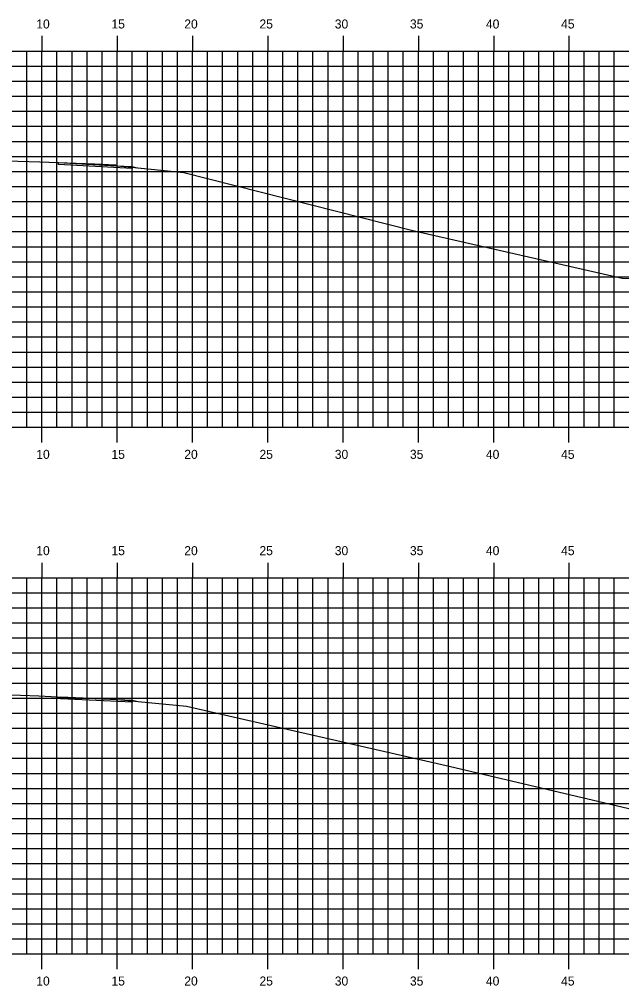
# Model space of a CAD drawing. Extents: x 1168600 to 1177589, y 610178 to 611246.
# Drawn here: x 1171300.2 to 1171340.2, y 610275.7 to 610339.9 of the extents above; entities that cross this region are included whole.
import ezdxf

# ---------------------------------------------------------------- set-up
doc = ezdxf.new("R2010")
doc.units = 0
for name, color, linetype in [('_Station Equation', 7, 'Continuous'), ('D_Roadway_Edge_TW', 7, 'Continuous'), ('D_Text_Standard', 7, 'Continuous'), ('H_V ANNOTATION', 7, 'Continuous'), ('MAJOR', 7, 'Continuous'), ('MINOR', 7, 'Continuous')]:
    doc.layers.add(name, color=color, linetype=linetype)

msp = doc.modelspace()

# ---------------------------------------------------------------- linework, layer by layer
at = {"layer": '_Station Equation'}
for points in [[(1171297.913, 610330.559), (1171301.592, 610330.435), (1171305.241, 610330.308), (1171306.627, 610330.243), (1171306.7, 610330.182), (1171307.458, 610330.112), (1171311.156, 610329.726), (1171326.379, 610325.878), (1171340.269, 610322.704), (1171345.783, 610322.488), (1171353.188, 610321.93), (1171361.741, 610321.187)], [(1171297.861, 610295.093), (1171301.543, 610294.957), (1171302.772, 610294.897), (1171306.758, 610294.712), (1171307.451, 610294.635), (1171311.342, 610294.26), (1171328.788, 610290.273), (1171344.476, 610286.584), (1171351.202, 610286.698), (1171360.303, 610285.999), (1171361.741, 610285.909)]]:
    msp.add_lwpolyline(points, dxfattribs=at)
at = {"layer": 'D_Roadway_Edge_TW'}
for points in [[(1171302.846, 610330.391), (1171306.7, 610330.182), (1171307.74, 610330.126), (1171307.74, 610330.001), (1171302.846, 610330.266), (1171302.846, 610330.391)], [(1171302.846, 610330.391), (1171306.7, 610330.182), (1171307.74, 610330.126), (1171307.74, 610330.001), (1171302.846, 610330.266), (1171302.846, 610330.391)], [(1171302.978, 610294.888), (1171306.758, 610294.712), (1171307.74, 610294.666), (1171307.74, 610294.541), (1171302.978, 610294.763), (1171302.978, 610294.888)], [(1171302.978, 610294.888), (1171306.758, 610294.712), (1171307.74, 610294.666), (1171307.74, 610294.541), (1171302.978, 610294.763), (1171302.978, 610294.888)]]:
    msp.add_lwpolyline(points, dxfattribs=at)
at = {"layer": 'D_Text_Standard'}
for points in [[(1171302.846, 610330.391), (1171305.298, 610330.256), (1171306.7, 610330.182), (1171307.071, 610330.163), (1171307.74, 610330.126), (1171308.036, 610330.052)], [(1171302.978, 610294.888), (1171306.473, 610294.725), (1171306.758, 610294.712), (1171307.668, 610294.67), (1171307.74, 610294.666), (1171308.124, 610294.571)]]:
    msp.add_lwpolyline(points, dxfattribs=at)
at = {"layer": 'MAJOR'}
for p, q in [((1171301.741, 610338.803), (1171301.741, 610337.801)), ((1171306.741, 610338.803), (1171306.741, 610337.801)), ((1171311.741, 610338.803), (1171311.741, 610337.801)), ((1171316.741, 610338.803), (1171316.741, 610337.801)), ((1171321.741, 610338.803), (1171321.741, 610337.801)), ((1171326.741, 610338.803), (1171326.741, 610337.801)), ((1171331.741, 610338.803), (1171331.741, 610337.801)), ((1171336.741, 610338.803), (1171336.741, 610337.801)), ((1171221.741, 610337.801), (1171361.741, 610337.801)), ((1171221.741, 610337.801), (1171361.741, 610337.801)), ((1171301.741, 610312.801), (1171301.741, 610337.801)), ((1171306.741, 610312.801), (1171306.741, 610337.801)), ((1171311.741, 610312.801), (1171311.741, 610337.801)), ((1171316.741, 610312.801), (1171316.741, 610337.801)), ((1171321.741, 610312.801), (1171321.741, 610337.801)), ((1171326.741, 610312.801), (1171326.741, 610337.801)), ((1171331.741, 610312.801), (1171331.741, 610337.801)), ((1171336.741, 610312.801), (1171336.741, 610337.801)), ((1171221.741, 610332.801), (1171361.741, 610332.801)), ((1171221.741, 610327.801), (1171361.741, 610327.801)), ((1171221.741, 610322.801), (1171361.741, 610322.801)), ((1171221.741, 610317.801), (1171361.741, 610317.801)), ((1171221.741, 610312.801), (1171361.741, 610312.801)), ((1171221.741, 610312.801), (1171361.741, 610312.801)), ((1171301.741, 610311.799), (1171301.741, 610312.801)), ((1171306.741, 610311.799), (1171306.741, 610312.801)), ((1171311.741, 610311.799), (1171311.741, 610312.801)), ((1171316.741, 610311.799), (1171316.741, 610312.801)), ((1171321.741, 610311.799), (1171321.741, 610312.801)), ((1171326.741, 610311.799), (1171326.741, 610312.801)), ((1171331.741, 610311.799), (1171331.741, 610312.801)), ((1171336.741, 610311.799), (1171336.741, 610312.801)), ((1171301.741, 610303.803), (1171301.741, 610302.801)), ((1171306.741, 610303.803), (1171306.741, 610302.801)), ((1171311.741, 610303.803), (1171311.741, 610302.801)), ((1171316.741, 610303.803), (1171316.741, 610302.801)), ((1171321.741, 610303.803), (1171321.741, 610302.801)), ((1171326.741, 610303.803), (1171326.741, 610302.801)), ((1171331.741, 610303.803), (1171331.741, 610302.801)), ((1171336.741, 610303.803), (1171336.741, 610302.801)), ((1171221.741, 610302.801), (1171361.741, 610302.801)), ((1171221.741, 610302.801), (1171361.741, 610302.801)), ((1171301.741, 610277.801), (1171301.741, 610302.801)), ((1171306.741, 610277.801), (1171306.741, 610302.801)), ((1171311.741, 610277.801), (1171311.741, 610302.801)), ((1171316.741, 610277.801), (1171316.741, 610302.801)), ((1171321.741, 610277.801), (1171321.741, 610302.801)), ((1171326.741, 610277.801), (1171326.741, 610302.801)), ((1171331.741, 610277.801), (1171331.741, 610302.801)), ((1171336.741, 610277.801), (1171336.741, 610302.801)), ((1171221.741, 610297.801), (1171361.741, 610297.801)), ((1171221.741, 610292.801), (1171361.741, 610292.801)), ((1171221.741, 610287.801), (1171361.741, 610287.801)), ((1171221.741, 610282.801), (1171361.741, 610282.801)), ((1171221.741, 610277.801), (1171361.741, 610277.801)), ((1171221.741, 610277.801), (1171361.741, 610277.801)), ((1171301.741, 610276.799), (1171301.741, 610277.801)), ((1171306.741, 610276.799), (1171306.741, 610277.801)), ((1171311.741, 610276.799), (1171311.741, 610277.801)), ((1171316.741, 610276.799), (1171316.741, 610277.801)), ((1171321.741, 610276.799), (1171321.741, 610277.801)), ((1171326.741, 610276.799), (1171326.741, 610277.801)), ((1171331.741, 610276.799), (1171331.741, 610277.801)), ((1171336.741, 610276.799), (1171336.741, 610277.801))]:
    msp.add_line(p, q, dxfattribs=at)
at = {"layer": 'MINOR'}
for p, q in [((1171300.741, 610312.801), (1171300.741, 610337.801)), ((1171302.741, 610312.801), (1171302.741, 610337.801)), ((1171303.741, 610312.801), (1171303.741, 610337.801)), ((1171304.741, 610312.801), (1171304.741, 610337.801)), ((1171305.741, 610312.801), (1171305.741, 610337.801)), ((1171307.741, 610312.801), (1171307.741, 610337.801)), ((1171308.741, 610312.801), (1171308.741, 610337.801)), ((1171309.741, 610312.801), (1171309.741, 610337.801)), ((1171310.741, 610312.801), (1171310.741, 610337.801)), ((1171312.741, 610312.801), (1171312.741, 610337.801)), ((1171313.741, 610312.801), (1171313.741, 610337.801)), ((1171314.741, 610312.801), (1171314.741, 610337.801)), ((1171315.741, 610312.801), (1171315.741, 610337.801)), ((1171317.741, 610312.801), (1171317.741, 610337.801)), ((1171318.741, 610312.801), (1171318.741, 610337.801)), ((1171319.741, 610312.801), (1171319.741, 610337.801)), ((1171320.741, 610312.801), (1171320.741, 610337.801)), ((1171322.741, 610312.801), (1171322.741, 610337.801)), ((1171323.741, 610312.801), (1171323.741, 610337.801)), ((1171324.741, 610312.801), (1171324.741, 610337.801)), ((1171325.741, 610312.801), (1171325.741, 610337.801)), ((1171327.741, 610312.801), (1171327.741, 610337.801)), ((1171328.741, 610312.801), (1171328.741, 610337.801)), ((1171329.741, 610312.801), (1171329.741, 610337.801)), ((1171330.741, 610312.801), (1171330.741, 610337.801)), ((1171332.741, 610312.801), (1171332.741, 610337.801)), ((1171333.741, 610312.801), (1171333.741, 610337.801)), ((1171334.741, 610312.801), (1171334.741, 610337.801)), ((1171335.741, 610312.801), (1171335.741, 610337.801)), ((1171337.741, 610312.801), (1171337.741, 610337.801)), ((1171338.741, 610312.801), (1171338.741, 610337.801)), ((1171339.741, 610312.801), (1171339.741, 610337.801)), ((1171221.741, 610336.801), (1171361.741, 610336.801)), ((1171221.741, 610335.801), (1171361.741, 610335.801)), ((1171221.741, 610334.801), (1171361.741, 610334.801)), ((1171221.741, 610333.801), (1171361.741, 610333.801)), ((1171221.741, 610331.801), (1171361.741, 610331.801)), ((1171221.741, 610330.801), (1171361.741, 610330.801)), ((1171221.741, 610329.801), (1171361.741, 610329.801)), ((1171221.741, 610328.801), (1171361.741, 610328.801)), ((1171221.741, 610326.801), (1171361.741, 610326.801)), ((1171221.741, 610325.801), (1171361.741, 610325.801)), ((1171221.741, 610324.801), (1171361.741, 610324.801)), ((1171221.741, 610323.801), (1171361.741, 610323.801)), ((1171221.741, 610321.801), (1171361.741, 610321.801)), ((1171221.741, 610320.801), (1171361.741, 610320.801)), ((1171221.741, 610319.801), (1171361.741, 610319.801)), ((1171221.741, 610318.801), (1171361.741, 610318.801)), ((1171221.741, 610316.801), (1171361.741, 610316.801)), ((1171221.741, 610315.801), (1171361.741, 610315.801)), ((1171221.741, 610314.801), (1171361.741, 610314.801)), ((1171221.741, 610313.801), (1171361.741, 610313.801)), ((1171300.741, 610277.801), (1171300.741, 610302.801)), ((1171302.741, 610277.801), (1171302.741, 610302.801)), ((1171303.741, 610277.801), (1171303.741, 610302.801)), ((1171304.741, 610277.801), (1171304.741, 610302.801)), ((1171305.741, 610277.801), (1171305.741, 610302.801)), ((1171307.741, 610277.801), (1171307.741, 610302.801)), ((1171308.741, 610277.801), (1171308.741, 610302.801)), ((1171309.741, 610277.801), (1171309.741, 610302.801)), ((1171310.741, 610277.801), (1171310.741, 610302.801)), ((1171312.741, 610277.801), (1171312.741, 610302.801)), ((1171313.741, 610277.801), (1171313.741, 610302.801)), ((1171314.741, 610277.801), (1171314.741, 610302.801)), ((1171315.741, 610277.801), (1171315.741, 610302.801)), ((1171317.741, 610277.801), (1171317.741, 610302.801)), ((1171318.741, 610277.801), (1171318.741, 610302.801)), ((1171319.741, 610277.801), (1171319.741, 610302.801)), ((1171320.741, 610277.801), (1171320.741, 610302.801)), ((1171322.741, 610277.801), (1171322.741, 610302.801)), ((1171323.741, 610277.801), (1171323.741, 610302.801)), ((1171324.741, 610277.801), (1171324.741, 610302.801)), ((1171325.741, 610277.801), (1171325.741, 610302.801)), ((1171327.741, 610277.801), (1171327.741, 610302.801)), ((1171328.741, 610277.801), (1171328.741, 610302.801)), ((1171329.741, 610277.801), (1171329.741, 610302.801)), ((1171330.741, 610277.801), (1171330.741, 610302.801)), ((1171332.741, 610277.801), (1171332.741, 610302.801)), ((1171333.741, 610277.801), (1171333.741, 610302.801)), ((1171334.741, 610277.801), (1171334.741, 610302.801)), ((1171335.741, 610277.801), (1171335.741, 610302.801)), ((1171337.741, 610277.801), (1171337.741, 610302.801)), ((1171338.741, 610277.801), (1171338.741, 610302.801)), ((1171339.741, 610277.801), (1171339.741, 610302.801)), ((1171221.741, 610301.801), (1171361.741, 610301.801)), ((1171221.741, 610300.801), (1171361.741, 610300.801)), ((1171221.741, 610299.801), (1171361.741, 610299.801)), ((1171221.741, 610298.801), (1171361.741, 610298.801)), ((1171221.741, 610296.801), (1171361.741, 610296.801)), ((1171221.741, 610295.801), (1171361.741, 610295.801)), ((1171221.741, 610294.801), (1171361.741, 610294.801)), ((1171221.741, 610293.801), (1171361.741, 610293.801)), ((1171221.741, 610291.801), (1171361.741, 610291.801)), ((1171221.741, 610290.801), (1171361.741, 610290.801)), ((1171221.741, 610289.801), (1171361.741, 610289.801)), ((1171221.741, 610288.801), (1171361.741, 610288.801)), ((1171221.741, 610286.801), (1171361.741, 610286.801)), ((1171221.741, 610285.801), (1171361.741, 610285.801)), ((1171221.741, 610284.801), (1171361.741, 610284.801)), ((1171221.741, 610283.801), (1171361.741, 610283.801)), ((1171221.741, 610281.801), (1171361.741, 610281.801)), ((1171221.741, 610280.801), (1171361.741, 610280.801)), ((1171221.741, 610279.801), (1171361.741, 610279.801)), ((1171221.741, 610278.801), (1171361.741, 610278.801))]:
    msp.add_line(p, q, dxfattribs=at)

# ---------------------------------------------------------------- texts
at = {"layer": 'H_V ANNOTATION'}
for s, p in [('10', (1171301.366, 610339.301)), ('15', (1171306.358, 610339.301)), ('20', (1171311.195, 610339.301)), ('25', (1171316.187, 610339.301)), ('30', (1171321.189, 610339.301)), ('35', (1171326.181, 610339.301)), ('40', (1171331.227, 610339.301)), ('45', (1171336.219, 610339.301)), ('10', (1171301.366, 610310.701)), ('15', (1171306.358, 610310.701)), ('20', (1171311.195, 610310.701)), ('25', (1171316.187, 610310.701)), ('30', (1171321.189, 610310.701)), ('35', (1171326.181, 610310.701)), ('40', (1171331.227, 610310.701)), ('45', (1171336.219, 610310.701)), ('10', (1171301.366, 610304.301)), ('15', (1171306.358, 610304.301)), ('20', (1171311.195, 610304.301)), ('25', (1171316.187, 610304.301)), ('30', (1171321.189, 610304.301)), ('35', (1171326.181, 610304.301)), ('40', (1171331.227, 610304.301)), ('45', (1171336.219, 610304.301)), ('10', (1171301.366, 610275.701)), ('15', (1171306.358, 610275.701)), ('20', (1171311.195, 610275.701)), ('25', (1171316.187, 610275.701)), ('30', (1171321.189, 610275.701)), ('35', (1171326.181, 610275.701)), ('40', (1171331.227, 610275.701)), ('45', (1171336.219, 610275.701))]:
    msp.add_text(s, height=0.6, dxfattribs=at).set_placement(p)

doc.saveas('drawing.dxf')
